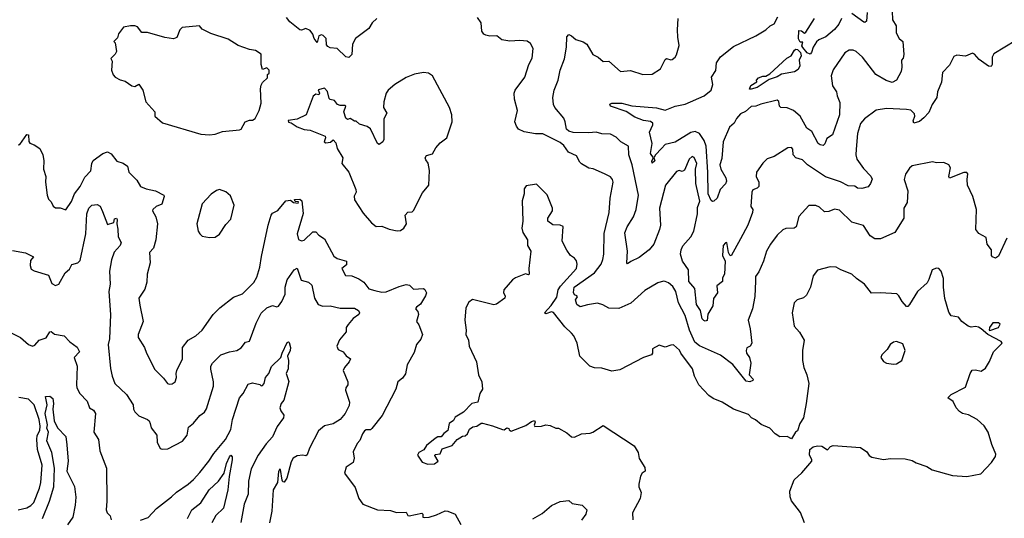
# Model space of a CAD drawing. Extents: x 1268547 to 1425625, y 515768 to 616754.
# Tile 279 of 507: x 1363785 to 1370636, y 547286 to 550756. Entities that reach past the tile are written whole.
import ezdxf

# ---------------------------------------------------------------- set-up
doc = ezdxf.new("R2010")
doc.units = 0

msp = doc.modelspace()

# ---------------------------------------------------------------- linework, layer by layer
at = {"layer": '0CON10XD'}
for points in [[(1369854.6, 550815), (1369858.1, 550755), (1369882.8, 550712.8), (1369883.9, 550665), (1369905, 550625.7), (1369928.8, 550605), (1369935.8, 550514.2), (1369932.5, 550487.5), (1369920, 550475), (1369923.8, 550425), (1369918.8, 550395), (1369885.8, 550335), (1369855, 550320), (1369813.6, 550333.6), (1369741.9, 550375), (1369650, 550495), (1369605, 550535.6), (1369585, 550543.3), (1369555.6, 550544.4), (1369525.8, 550525), (1369445, 550406.7), (1369430.9, 550365), (1369441.1, 550295), (1369467.8, 550255), (1369472.5, 550225), (1369490.6, 550180.6), (1369488.2, 550095), (1369439.4, 549955), (1369401.9, 549928.1), (1369387.9, 549892.1), (1369375, 549880.8), (1369355, 549884.4), (1369340.8, 549895), (1369297.3, 549977.3), (1369261.5, 550001.5), (1369215.2, 550085.2), (1369169.4, 550125), (1369125, 550141.9), (1369080, 550145), (1369072, 550155), (1369067.1, 550187.1), (1369055, 550196.2), (1368942.3, 550167.7), (1368905.9, 550154.1), (1368875, 550152), (1368835, 550116.2), (1368799.1, 550100.9), (1368771.7, 550068.3), (1368755.7, 550035), (1368722.8, 550007.2), (1368680, 549905), (1368670.9, 549789.1), (1368656.9, 549745), (1368663.1, 549715), (1368698.5, 549655), (1368702.4, 549632.4), (1368695, 549613.3), (1368658.2, 549575), (1368637.1, 549515), (1368615, 549492.5), (1368605, 549490), (1368595, 549496.7), (1368574.8, 549545), (1368574, 549696), (1368560.7, 549875), (1368548.2, 549915), (1368514.7, 549964.7), (1368485, 549977.3), (1368455, 549970.3), (1368345, 549904.1), (1368275, 549888.1), (1368251.4, 549858.6), (1368208.2, 549815), (1368196.7, 549795), (1368205, 549774), (1368185, 549757.5), (1368184.2, 549774.2), (1368193.8, 549795), (1368172.9, 549825), (1368184.6, 549895), (1368166.6, 549973.4), (1368190.9, 550025), (1368190, 550035), (1368175, 550047.1), (1368125, 550053.6), (1368065, 550077.8), (1368005, 550116.8), (1367895, 550153.6), (1367892.2, 550167.8), (1367905, 550176), (1367975, 550175.8), (1368045, 550156.4), (1368215, 550141.6), (1368275, 550125.5), (1368345, 550155.3), (1368415, 550169.2), (1368548.1, 550225), (1368595.3, 550264.7), (1368607.1, 550305), (1368598.5, 550355), (1368628.1, 550401.9), (1368632.5, 550455), (1368661.6, 550498.4), (1368751.3, 550568.7), (1368906.6, 550643.4), (1368977.1, 550685), (1369006.4, 550713.6), (1369035, 550727.1), (1369060.4, 550775)], [(1369681.4, 550805), (1369676.7, 550745), (1369665, 550735.8), (1369658.7, 550738.7), (1369575, 550798.5)], [(1366270, 550765), (1366237.5, 550735), (1366213.3, 550695), (1366121.9, 550625), (1366101.1, 550585), (1366096.9, 550513.1), (1366075, 550492.5), (1366055, 550498.1), (1365995, 550555.4), (1365945, 550560.5), (1365928.5, 550568.5), (1365920.8, 550580.8), (1365916.8, 550625), (1365896.6, 550646.6), (1365885, 550650.7), (1365866, 550644), (1365855, 550598), (1365835, 550624.3), (1365825, 550655.8), (1365805, 550680.6), (1365775, 550694.2), (1365745, 550683.3), (1365735, 550686.2), (1365665, 550741.2), (1365641.7, 550771.7)], [(1370653.3, 549236.7), (1370595, 549111.2), (1370575, 549096.2), (1370553.3, 549105), (1370546.2, 549115), (1370545.6, 549155), (1370516.2, 549195), (1370509.2, 549239.2), (1370458.3, 549268.3), (1370437.5, 549295), (1370442.5, 549435), (1370417.5, 549525), (1370380, 549605), (1370376.4, 549643.6), (1370383, 549683), (1370375, 549692.5), (1370355, 549693.3), (1370255, 549653.3), (1370248.8, 549665), (1370261.2, 549725), (1370250, 549745), (1370215, 549762.5), (1370165, 549758.8), (1370135, 549766.2), (1369995, 549740), (1369975, 549722.5), (1369949.3, 549680.7), (1369938.8, 549645), (1369964.4, 549565), (1369959.2, 549485), (1369935.8, 549444.2), (1369936.7, 549375), (1369874.5, 549275.5), (1369775, 549230), (1369735, 549230), (1369703, 549253), (1369655, 549322.9), (1369575, 549346.2), (1369489.7, 549429.7), (1369455, 549436.7), (1369415, 549421.1), (1369385, 549418), (1369350.3, 549450.3), (1369325, 549463.8), (1369275, 549463.3), (1369205, 549386.7), (1369186.5, 549313.5), (1369174.3, 549305.7), (1369116.7, 549303.3), (1369095, 549294.2), (1369055, 549257.5), (1369010, 549195), (1368981.4, 549145), (1368960.8, 549075), (1368927.9, 549002.1), (1368905, 548968.8), (1368904, 548936), (1368900.8, 548829.2), (1368883.3, 548745), (1368853.1, 548665), (1368868.2, 548605), (1368878, 548505), (1368866.7, 548485), (1368845, 548472.5), (1368840, 548455), (1368842, 548435), (1368862.5, 548405), (1368872.5, 548365), (1368861.2, 548285), (1368888.8, 548255), (1368886.2, 548245), (1368865, 548235.8), (1368840.6, 548240.6), (1368747, 548357), (1368661.9, 548421.9), (1368515, 548486), (1368481.7, 548511.7), (1368444.4, 548595), (1368415, 548698.2), (1368369.6, 548785), (1368351.4, 548865), (1368328.7, 548898.7), (1368300, 548925), (1368275, 548934), (1368263.9, 548936.1), (1368225, 548923.8), (1368135, 548872), (1368037, 548783), (1367954.4, 548745.6), (1367885, 548748.1), (1367841.7, 548771.7), (1367805, 548782.5), (1367735, 548772.7), (1367685, 548757.3), (1367662.3, 548775), (1367653.1, 548806.9), (1367666.9, 548826.9), (1367662.5, 548835), (1367645, 548841.2), (1367637.3, 548857.3), (1367643.2, 548895), (1367783.3, 548995), (1367831.5, 549055), (1367843.1, 549086.9), (1367849.6, 549125), (1367852.1, 549267.9), (1367886.4, 549413.6), (1367892.9, 549515), (1367914.4, 549625), (1367908.9, 549645), (1367895, 549662.5), (1367854.4, 549684.4), (1367775, 549717.5), (1367745, 549722.5), (1367695, 549752.5), (1367681.9, 549765), (1367658.3, 549808.3), (1367604.2, 549835), (1367571.1, 549881.1), (1367545, 549900.9), (1367425, 549961.5), (1367375, 549961.5), (1367295, 549975.6), (1367256, 549995), (1367240.6, 550015), (1367231.1, 550045), (1367249.2, 550125), (1367227, 550203), (1367226.2, 550245), (1367233.3, 550265), (1367300, 550355), (1367327.5, 550445), (1367351.7, 550488.3), (1367356.7, 550555), (1367339.3, 550589.3), (1367315, 550607.5), (1367265, 550611.2), (1367195, 550606.2), (1367140, 550615), (1367105, 550642.5), (1367055, 550641.1), (1367027.2, 550647.2), (1367014.5, 550654.5), (1367000.8, 550675), (1366996, 550735), (1366970.5, 550770.5)], [(1370715, 550611.5), (1370562.1, 550517.9), (1370551.1, 550495), (1370551.9, 550445), (1370545, 550430), (1370525, 550431.9), (1370460, 550480), (1370429.2, 550515), (1370415, 550522.9), (1370365, 550501.2), (1370305, 550508.8), (1370285, 550500), (1370255, 550438.8), (1370205, 550388.8), (1370199.5, 550320.5), (1370171.6, 550255), (1370165.4, 550215), (1370134.4, 550165.6), (1370110.9, 550109.1), (1370075, 550071.9), (1370045, 550048.1), (1370006.7, 550036.7), (1370001.7, 550051.7), (1370012.9, 550085), (1370011.7, 550101.7), (1369985, 550125.4), (1369955, 550132.1), (1369815, 550138.6), (1369745, 550125.8), (1369663.3, 550065), (1369635.8, 550034.2), (1369614.4, 549965), (1369605.7, 549855), (1369602.2, 549815), (1369610.5, 549785), (1369655, 549720), (1369707.3, 549667.3), (1369715.8, 549645.8), (1369704.2, 549615), (1369687.4, 549592.6), (1369645, 549581.9), (1369615, 549584.4), (1369595, 549598), (1369550.1, 549600.1), (1369495, 549626.8), (1369391.6, 549661.6), (1369266.7, 549745), (1369230.9, 549780.9), (1369185, 549795.7), (1369166, 549815), (1369163.3, 549855), (1369155, 549866.7), (1369130, 549865), (1369035.6, 549804.4), (1368985, 549788.8), (1368955, 549756.7), (1368912.7, 549695), (1368909.6, 549665), (1368926.9, 549625), (1368928.6, 549595), (1368916.8, 549583.2), (1368887.1, 549572.9), (1368878.6, 549555), (1368871.2, 549455), (1368886.7, 549435), (1368884, 549415), (1368852.2, 549325), (1368799.6, 549230.4), (1368735, 549113.3), (1368725, 549117.5), (1368716.7, 549135), (1368706.1, 549206.1), (1368695, 549202.5), (1368680, 549185), (1368675.8, 549115), (1368693.8, 549075), (1368690, 548985), (1368675, 548960), (1368676.1, 548933.9), (1368636.7, 548905), (1368641.1, 548855), (1368612.7, 548815), (1368608.6, 548765), (1368572.4, 548707.6), (1368567.4, 548662.6), (1368555, 548657.1), (1368545, 548661.9), (1368534.5, 548675), (1368521.9, 548731.9), (1368495, 548773.3), (1368482, 548885), (1368441.4, 548935), (1368439.1, 549015), (1368397.8, 549075), (1368383.5, 549125), (1368387.1, 549155), (1368398.8, 549181.2), (1368455.2, 549244.8), (1368476.5, 549283.5), (1368501.5, 549405), (1368501.1, 549448.9), (1368516.3, 549493.7), (1368489.7, 549615), (1368488.2, 549715), (1368495.3, 549755), (1368477.4, 549797.4), (1368465, 549803.5), (1368443.3, 549785), (1368411.2, 549708.8), (1368395, 549700), (1368374.4, 549705.6), (1368355, 549699.2), (1368277.3, 549605), (1368237.1, 549445), (1368242.5, 549325), (1368236.9, 549295), (1368197.1, 549195), (1368165.5, 549155), (1368095, 549100.6), (1368036.5, 549073.5), (1368015, 549056.7), (1368008.8, 549065), (1368013.5, 549145), (1367995, 549272.5), (1368012.7, 549315), (1368056.3, 549383.7), (1368074.1, 549435), (1368091.2, 549535), (1368046.2, 549746.2), (1368023.9, 549815), (1368020.6, 549875), (1367968.6, 549905), (1367935, 549937.5), (1367895, 549958.6), (1367835, 549961.1), (1367795, 549972.7), (1367745, 549967.7), (1367635, 549970.4), (1367605, 549979.8), (1367588.9, 549995), (1367580.4, 550045), (1367569.9, 550069.9), (1367509.2, 550145), (1367499.4, 550165), (1367494.6, 550214.6), (1367502.7, 550265), (1367531.1, 550335), (1367546.1, 550405), (1367575.5, 550484.5), (1367590.6, 550565), (1367592.5, 550637.5), (1367605, 550654), (1367623.5, 550643.5), (1367655, 550618.6), (1367705, 550601.9), (1367730, 550585), (1367773.7, 550513.7), (1367810, 550495), (1367845, 550464), (1367885, 550467.5), (1367965, 550395.7), (1368035, 550403.1), (1368120, 550375), (1368185, 550376), (1368243.3, 550415), (1368275, 550480), (1368285, 550486), (1368315, 550476.2), (1368325, 550478.8), (1368345.7, 550494.3), (1368355, 550512.5), (1368374.1, 550575.9), (1368363.1, 550635), (1368362.2, 550685), (1368366, 550765)], [(1369503.1, 550765), (1369484.5, 550725), (1369455, 550688.8), (1369395, 550637.8), (1369345, 550615.6), (1369328.1, 550601.9), (1369306.7, 550565), (1369295, 550526.7), (1369285, 550516.7), (1369265, 550526.2), (1369233.3, 550563.3), (1369227.5, 550575), (1369235, 550600), (1369215, 550600), (1369203.6, 550623.6), (1369205, 550680), (1369225, 550677.5), (1369245, 550662.5), (1369255, 550670), (1369315, 550763.3)], [(1365105, 549954.4), (1365145, 549960), (1365195, 549978), (1365315, 549988.8), (1365326, 549995), (1365353.3, 550045), (1365385, 550056.7), (1365405, 550056.7), (1365422.3, 550067.7), (1365451.2, 550125), (1365464, 550175), (1365460, 550275), (1365465, 550300), (1365475, 550320), (1365508.3, 550351.7), (1365510, 550375), (1365520, 550385), (1365520, 550405), (1365505, 550420), (1365475, 550410), (1365464.5, 550444.5), (1365465.4, 550515.4), (1365425, 550542.5), (1365385, 550548.8), (1365305, 550576.7), (1365235, 550620), (1365115, 550660), (1365055, 550690), (1365035, 550712.5), (1364915, 550700.8), (1364900, 550685), (1364878.1, 550631.9), (1364855, 550622.5), (1364795, 550632.7), (1364675, 550668), (1364635, 550667.5), (1364605, 550705.6), (1364585, 550713.1), (1364555, 550712.9), (1364507.5, 550705), (1364473, 550657), (1364465, 550630), (1364440, 550605), (1364450, 550595), (1364457.5, 550535), (1364450, 550515), (1364420, 550485), (1364427.5, 550467.5), (1364424.4, 550405), (1364435, 550372.5), (1364450, 550355), (1364485, 550336.7), (1364518.3, 550328.3), (1364565, 550296.7), (1364585, 550292), (1364615, 550307.5), (1364642, 550265), (1364662.9, 550185), (1364725.8, 550115), (1364726, 550085), (1364778.9, 550038.9), (1365045, 549960), (1365105, 549954.4)], [(1368875, 550271.8), (1368863.2, 550273.2), (1368872.2, 550297.8), (1368915, 550322.5), (1368912.5, 550335), (1368925, 550352.5), (1368955, 550363.3), (1368976.2, 550363.8), (1369005, 550378.8), (1369122.9, 550487.1), (1369153.8, 550505), (1369175, 550543.8), (1369185, 550550), (1369197.5, 550547.5), (1369218, 550528), (1369223.1, 550505), (1369209.5, 550475), (1369213.3, 550435), (1369201.7, 550408.3), (1369175, 550394), (1369085, 550377.9), (1369055, 550359.1), (1369000.8, 550339.2), (1368915.8, 550285), (1368875, 550271.8)], [(1366412.3, 549287.7), (1366435, 549290), (1366456.7, 549305), (1366476.7, 549335), (1366467.5, 549395), (1366485, 549417.5), (1366515, 549420), (1366525, 549427.5), (1366588.6, 549551.4), (1366632, 549605), (1366636.1, 549706.1), (1366627, 549757), (1366610, 549780), (1366606.7, 549795), (1366615, 549810), (1366656.4, 549823.6), (1366680, 549865), (1366710.7, 549899.3), (1366757.5, 549935), (1366793.8, 550045), (1366791.2, 550095), (1366776, 550145), (1366657.5, 550365), (1366630, 550385), (1366595, 550388.2), (1366532.7, 550377.3), (1366475, 550354.4), (1366395, 550305.7), (1366348, 550265), (1366335.9, 550244.1), (1366318.8, 550185), (1366316, 550145), (1366339.2, 550105), (1366317.5, 550065), (1366317.7, 549922.3), (1366312.5, 549905), (1366285, 549887.5), (1366274, 549895), (1366225, 549997.5), (1366201.7, 550011.7), (1366148.3, 550028.3), (1366125, 550050), (1366115, 550050), (1366085, 550067.5), (1366065, 550062.5), (1366055, 550070), (1366041.2, 550115), (1366053.3, 550155), (1366050, 550160), (1366015, 550160), (1365996.2, 550166.2), (1365975, 550192.5), (1365945, 550200), (1365937.5, 550207.5), (1365926.7, 550256.7), (1365905, 550280), (1365862.5, 550267.5), (1365870, 550245), (1365867.5, 550232.5), (1365845, 550237.5), (1365826.4, 550223.6), (1365778.8, 550095), (1365715, 550063.8), (1365653.8, 550055), (1365655, 550043.3), (1365675, 550037.5), (1365715, 550010), (1365765, 549992), (1365805, 549988), (1365910, 549945), (1365913.3, 549935), (1365903.6, 549906.4), (1365915, 549898.8), (1365947, 549903), (1365965, 549920), (1365985, 549900), (1365995, 549860), (1366032.5, 549795), (1366027.5, 549755), (1366075.7, 549695.7), (1366123.3, 549575), (1366126.7, 549555), (1366113.2, 549526.8), (1366115, 549503.3), (1366175, 549408.8), (1366232.3, 549342.3), (1366265, 549317.5), (1366305, 549320), (1366355, 549297.5), (1366412.3, 549287.7)], [(1363775, 549885.8), (1363785, 549886.9), (1363835, 549957.3), (1363845.6, 549955), (1363848.8, 549908.8), (1363855, 549897.5), (1363885, 549886.2), (1363925, 549858.8), (1363946.2, 549815), (1363953.3, 549775), (1363950, 549715), (1363965.8, 549665), (1363963.8, 549625), (1363976.2, 549535), (1363986.4, 549506.4), (1364005, 549487.5), (1364018.3, 549458.3), (1364035, 549446.7), (1364066.4, 549446.4), (1364105, 549433.3), (1364145, 549490), (1364165.6, 549544.4), (1364205.4, 549594.6), (1364239.1, 549660.9), (1364280, 549705), (1364287.8, 549755), (1364297.1, 549775), (1364363.3, 549825), (1364395, 549836.2), (1364421.7, 549821.7), (1364460.8, 549770.8), (1364505, 549758), (1364535, 549736.2), (1364544.5, 549695), (1364599.1, 549639.1), (1364625, 549595.8), (1364665, 549578.2), (1364730, 549565), (1364787.5, 549535), (1364791.2, 549525), (1364775, 549473.3), (1364733.8, 549455), (1364710.8, 549435), (1364709.4, 549425), (1364731.1, 549385), (1364742.9, 549335), (1364731.9, 549225), (1364716, 549165), (1364688.9, 549135), (1364693.2, 549065), (1364671.8, 548985), (1364670.3, 548929.7), (1364655, 548880), (1364615, 548817.5), (1364621.2, 548768.8)], [(1365105, 549241.2), (1365145, 549242.5), (1365175, 549263.3), (1365218.3, 549331.7), (1365255, 549367.5), (1365278, 549465), (1365251.2, 549531.2), (1365218.3, 549558.3), (1365175, 549573.8), (1365155, 549568), (1365117, 549543), (1365055, 549473.8), (1365018, 549335), (1365026.7, 549285), (1365037.5, 549265), (1365055, 549250), (1365105, 549241.2)], [(1369245.7, 547255), (1369217, 547327), (1369155, 547407.5), (1369146.2, 547435), (1369143.9, 547476.1), (1369173.3, 547555), (1369227.7, 547602.3), (1369296.7, 547685), (1369297.5, 547695), (1369280, 547725), (1369282.5, 547765), (1369305, 547782.5), (1369335, 547790), (1369365, 547788.8), (1369405, 547763.3), (1369427.5, 547785), (1369445, 547792), (1369635, 547780), (1369678.6, 547748.6), (1369695, 547723.8), (1369715, 547711.2), (1369796.1, 547696.1), (1369845, 547702), (1369945, 547700), (1369995, 547688.8), (1370022.3, 547672.3), (1370095.9, 547645.9), (1370133.6, 547623.6), (1370275, 547584.3), (1370375, 547576.7), (1370472.5, 547595), (1370547.5, 547675), (1370573.6, 547716.4), (1370576.7, 547733.3), (1370549.1, 547799.1), (1370522.9, 547885), (1370495, 547930), (1370447.5, 547975), (1370387.3, 548007.3), (1370345.9, 548015.9), (1370325, 548028.8), (1370301.2, 548055), (1370278.8, 548098.8), (1370243.3, 548125), (1370265, 548147.1), (1370365, 548200), (1370398.1, 548295), (1370413.1, 548316.9), (1370435, 548319.2), (1370475, 548310), (1370505, 548330), (1370532.7, 548377.3), (1370560, 548445), (1370620, 548505), (1370615, 548517.5), (1370520, 548565), (1370475.8, 548605.8), (1370455.9, 548615.9), (1370435, 548622), (1370405, 548616.2), (1370385, 548623.8), (1370340, 548655), (1370316.6, 548686.6), (1370265.7, 548695.7), (1370250.9, 548720.9), (1370221.5, 548815), (1370211.9, 548895), (1370212, 548955), (1370197.5, 549005), (1370180, 549025), (1370163.6, 549026.4), (1370134.1, 549015.9), (1370111.7, 548948.3), (1370098, 548925), (1370032, 548865), (1369975, 548774), (1369965, 548761.2), (1369955, 548759.2), (1369924.4, 548795), (1369902, 548835), (1369887.4, 548847.4), (1369775, 548856), (1369712.3, 548852.3), (1369663.8, 548915), (1369606.7, 548955), (1369575.5, 548985.5), (1369497.5, 549015), (1369465, 549034.2), (1369425, 549035.8), (1369335, 549012.5), (1369306.1, 548973.9), (1369288, 548895), (1369260.3, 548839.7), (1369239.5, 548820.5), (1369193.9, 548806.1), (1369173.9, 548786.1), (1369160, 548715), (1369174.3, 548624.3), (1369210.5, 548580.5), (1369243.8, 548525), (1369230.8, 548455), (1369231.9, 548385), (1369241.4, 548335), (1369261.4, 548285), (1369275.7, 548225), (1369257.5, 548085), (1369237.5, 547985), (1369212.5, 547945), (1369197.5, 547895), (1369183.9, 547886.1), (1369155, 547840), (1369125, 547856.7), (1369073.9, 547853.9), (1369042.5, 547875), (1369003.6, 547913.6), (1368945, 547938.8), (1368905, 547972.5), (1368875.9, 547985.9), (1368855, 548008), (1368752.5, 548045), (1368673.3, 548095), (1368611.1, 548121.1), (1368580.7, 548140.7), (1368511.2, 548215), (1368480.6, 548275), (1368465.4, 548325.4), (1368385.4, 548435.4), (1368375, 548456), (1368335, 548493.3), (1368315, 548492), (1368275, 548476.7), (1368235, 548490), (1368187.5, 548465), (1368187.5, 548435), (1368180, 548425), (1368125, 548406.2), (1367960.5, 548319.5), (1367905, 548309.2), (1367835, 548331.2), (1367783.9, 548333.9), (1367752.5, 548345), (1367681.2, 548415), (1367663.8, 548505), (1367640, 548555), (1367624, 548575), (1367577.8, 548617.8), (1367499.1, 548719.1), (1367485, 548724), (1367445, 548710), (1367437.5, 548715), (1367483.1, 548766.9), (1367522.7, 548825), (1367532.5, 548875), (1367547.6, 548902.4), (1367660, 549025), (1367664.5, 549055), (1367658.9, 549078.9), (1367645, 549096.7), (1367618, 549115), (1367593, 549153), (1367560, 549215), (1367565.8, 549315.8), (1367545, 549326), (1367495, 549328.1), (1367459.5, 549355), (1367458.6, 549375), (1367492.5, 549425), (1367492.5, 549445), (1367456.1, 549536.1), (1367380.8, 549610.8), (1367309.3, 549600.7), (1367295, 549580), (1367294.3, 549545), (1367281.4, 549495), (1367286.9, 549355), (1367279.2, 549305), (1367285.8, 549275.8), (1367317.1, 549225), (1367317.5, 549185), (1367340.8, 549145), (1367327.5, 549025), (1367330, 548985), (1367325, 548980), (1367305, 548987.5), (1367235, 548960), (1367215, 548946), (1367153.8, 548875), (1367151.2, 548855), (1367163.3, 548835), (1367160.7, 548819.3), (1367103.6, 548776.4), (1367085, 548772), (1366935, 548809.4), (1366909.7, 548790.3), (1366888.6, 548751.4), (1366882, 548665), (1366891.2, 548595), (1366888.8, 548565), (1366907.5, 548525), (1366911.4, 548485), (1366964, 548375), (1366978, 548285), (1367000, 548235), (1367006.2, 548185), (1366986.7, 548155), (1366972.5, 548095), (1366930, 548085), (1366872.5, 548025), (1366815, 547990), (1366803, 547967), (1366772.5, 547945), (1366763, 547897), (1366735, 547877.5), (1366717, 547853), (1366695, 547852.5), (1366675, 547842.5), (1366615, 547792.5), (1366596.4, 547763.6), (1366562.5, 547745), (1366552.5, 547725), (1366586.4, 547676.4), (1366625, 547663.8), (1366670, 547665), (1366697.5, 547685), (1366673.3, 547723.3), (1366675, 547730), (1366710, 547735), (1366725, 547770), (1366795, 547792.5), (1366830, 547835), (1366865, 547857.5), (1366885, 547860), (1366900, 547875), (1366913.6, 547906.4), (1366938.3, 547921.7), (1366965, 547927.5), (1366995, 547947.5), (1367005, 547947.5), (1367075, 547930), (1367145, 547903.3), (1367157, 547903), (1367175, 547916.7), (1367188.3, 547911.7), (1367191.7, 547901.7), (1367205, 547893.3), (1367307.6, 547932.4), (1367345, 547958.8), (1367366.2, 547966.2), (1367372.5, 547955), (1367363.8, 547933.8), (1367370, 547925), (1367415, 547927.5), (1367445, 547936.7), (1367475, 547931.2), (1367515, 547913.3), (1367535, 547912.5), (1367592, 547882), (1367625, 547852.5), (1367645, 547850), (1367695, 547873.3), (1367755, 547878.8), (1367773.9, 547886.1), (1367845, 547932.5), (1368060, 547790), (1368087.5, 547745), (1368095, 547702.5), (1368135, 547640), (1368136.7, 547615), (1368115, 547600), (1368105, 547580), (1368093.8, 547525), (1368093.3, 547505), (1368110, 547465), (1368102, 547425), (1368049.2, 547325), (1368052, 547275)], [(1364621.2, 548768.8), (1364644.3, 548655.7), (1364610, 548565), (1364610, 548545), (1364654.2, 548474.2), (1364668, 548435), (1364725, 548322.5), (1364785, 548262.5), (1364813.3, 548225), (1364825, 548218.8), (1364845, 548221.2), (1364866.2, 548235), (1364876.2, 548265), (1364873.3, 548295), (1364878.8, 548315), (1364917.5, 548395), (1364916.7, 548475), (1364956.2, 548525), (1365010.8, 548555), (1365054.3, 548595), (1365131.4, 548705), (1365178, 548752), (1365273.3, 548825), (1365335, 548848.8), (1365415, 548926.2), (1365433.9, 548965), (1365455, 549034.4), (1365468, 549108), (1365512.9, 549327.1), (1365535, 549395.8), (1365545, 549409.2), (1365581.2, 549428.8), (1365637.5, 549495), (1365669.3, 549499.3), (1365690, 549485), (1365721.7, 549478.3), (1365725, 549487.5), (1365701.7, 549491.7), (1365697.5, 549505), (1365735, 549507.3), (1365748.5, 549495), (1365756.2, 549406.2), (1365716.7, 549265), (1365726, 549226), (1365745, 549218), (1365765, 549222.5), (1365825, 549280.9), (1365845, 549279.4), (1365866.4, 549256.4), (1365905, 549230), (1365970.3, 549110.3), (1365995, 549094.3), (1366060, 549075), (1366059.7, 549050.3), (1366026.7, 549025), (1366052.5, 548975), (1366095, 548973.3), (1366145, 548951.9), (1366180.4, 548930.4), (1366215, 548884.2), (1366255, 548870.6), (1366305, 548860.9), (1366335, 548862.3), (1366425, 548899.2), (1366475, 548912.9), (1366498.3, 548908.3), (1366525, 548880), (1366594.6, 548884.6), (1366605, 548879.5), (1366615.4, 548855), (1366609.2, 548835), (1366574, 548776), (1366545, 548756.7), (1366538.8, 548745), (1366555.9, 548725.9), (1366558.8, 548705), (1366546.2, 548655), (1366562.5, 548632.5), (1366588.3, 548565), (1366576.5, 548533.5), (1366546.7, 548495), (1366528.8, 548441.2), (1366480.3, 548355), (1366468.3, 548291.7), (1366447.7, 548262.3), (1366415.6, 548235), (1366401.5, 548185), (1366307.7, 548002.3), (1366235, 547910.8), (1366225, 547902.7), (1366195, 547902), (1366184.2, 547895), (1366170, 547875), (1366152.5, 547827.5), (1366133.4, 547806.6), (1366105, 547750), (1366112, 547705), (1366106, 547675), (1366057.7, 547642.3), (1366045, 547600), (1366119.7, 547499.7), (1366144.1, 547424.1), (1366172.5, 547385), (1366275, 547346.2), (1366365, 547340), (1366406.1, 547326.1), (1366475, 547330), (1366486.7, 547306.7), (1366495, 547303.8), (1366583, 547323), (1366590, 547315), (1366590, 547295), (1366605, 547291.2), (1366635, 547294.2), (1366685, 547310), (1366745, 547338), (1366765, 547336.2), (1366815.9, 547315.9), (1366855, 547242.5)], [(1363735, 549148.9), (1363824.5, 549134.5), (1363880, 549105), (1363860, 549080), (1363857.5, 549045), (1363865, 549020.8), (1363885, 549008.6), (1363985, 548978.6), (1364009.6, 548919.6), (1364035, 548905.6), (1364057.1, 548915), (1364100.8, 548995), (1364131.1, 549018.9), (1364148, 549052), (1364189.2, 549065), (1364205, 549081.4), (1364245.5, 549265), (1364251.4, 549405), (1364265, 549444), (1364286.7, 549465), (1364325, 549470.8), (1364345, 549459.2), (1364361.7, 549421.7), (1364395, 549330), (1364440, 549345), (1364445, 549370), (1364457.5, 549375), (1364462.5, 549365), (1364460, 549335), (1364468.3, 549298.3), (1364469.4, 549245), (1364490, 549205), (1364484, 549185), (1364442.8, 549137.3), (1364424.3, 549085.7), (1364409.9, 549005), (1364415.2, 548914.8), (1364405.9, 548865), (1364416.9, 548705), (1364408.8, 548535), (1364399.6, 548495), (1364417.8, 548327.8), (1364428.9, 548275), (1364448, 548225), (1364527.4, 548147.4), (1364575.5, 548075.5), (1364577.5, 548045), (1364586.6, 548026.6), (1364615, 547999.2), (1364675, 547973.8), (1364686.2, 547965), (1364693.3, 547946.7), (1364698.8, 547915), (1364739.2, 547865), (1364741.2, 547815), (1364761.7, 547771.7), (1364776.4, 547766.4), (1364815, 547769.2), (1364917.2, 547822.8), (1364949.5, 547865), (1364960, 547920), (1364995, 547948), (1365038.1, 548001.9), (1365072, 548025), (1365085, 548047.5), (1365134.6, 548205), (1365133.8, 548235), (1365114.2, 548325), (1365115.4, 548345), (1365126.2, 548365), (1365185, 548423.5), (1365245, 548445.5), (1365295, 548454.2), (1365326.3, 548473.7), (1365355, 548512), (1365385, 548519.2), (1365431.5, 548645), (1365465, 548714), (1365505, 548751.2), (1365545, 548766), (1365575, 548758), (1365585, 548762.5), (1365608.2, 548795), (1365631.2, 548845), (1365633.1, 548895), (1365646.7, 548945), (1365695, 549015.4), (1365715, 549028), (1365744.1, 548944.1), (1365795, 548929.7), (1365818.3, 548908.3), (1365837.3, 548817.3), (1365862.5, 548775), (1365895, 548763.4), (1365945.3, 548764.7), (1366015, 548748.2), (1366115, 548747.7), (1366142.4, 548732.4), (1366148.3, 548715), (1366144.3, 548705), (1366105, 548676.9), (1366069.4, 548635), (1366056.7, 548615), (1366056, 548585), (1366011.3, 548528.7), (1365991.9, 548485), (1366001.5, 548461.5), (1366035.6, 548445.6), (1366056.8, 548416.8), (1366086, 548395), (1366078.1, 548375), (1366044.1, 548335.9), (1366035.4, 548315), (1366067.8, 548235), (1366067.1, 548215), (1366054.2, 548195), (1366052.2, 548177.8), (1366079, 548095), (1366077.7, 548072.3), (1366048.6, 548015), (1366015, 547974.7), (1365965, 547943.8), (1365905, 547928.9), (1365863.9, 547896.1), (1365800.3, 547775), (1365785, 547728.8), (1365775, 547722), (1365755, 547726.2), (1365715, 547722), (1365687.5, 547705), (1365675, 547680), (1365643.8, 547565), (1365625, 547537.5), (1365615, 547540), (1365610.7, 547550.7), (1365600, 547625), (1365595, 547627.5), (1365585, 547612.5), (1365578, 547535), (1365548.8, 547485), (1365540, 547335), (1365523.1, 547255)], [(1370535, 548592.5), (1370595, 548613.8), (1370607.5, 548637.5), (1370595, 548647.5), (1370555, 548646.7), (1370533.3, 548615), (1370530, 548595), (1370535, 548592.5)], [(1363712.7, 548585), (1363791.2, 548545), (1363845.9, 548495.9), (1363875, 548483.3), (1363889.3, 548490.7), (1363921.2, 548525), (1363968.1, 548541.9), (1363995, 548583.3), (1364005, 548586.7), (1364028, 548568), (1364095, 548557.1), (1364134.7, 548514.7), (1364185, 548476.9), (1364200, 548445), (1364163.8, 548405), (1364184.6, 548344.6), (1364181.1, 548215), (1364183.6, 548193.6), (1364202.9, 548155), (1364255, 548102.5), (1364271.2, 548055), (1364298.5, 548038.5), (1364312.9, 548015), (1364300.6, 547885), (1364332.5, 547835), (1364342.9, 547755), (1364388.7, 547635), (1364392.2, 547405), (1364387.1, 547345), (1364394.4, 547325), (1364415, 547303.8), (1364422.2, 547275)], [(1364625, 547272.7), (1364678.6, 547291.4), (1364736.3, 547353.7), (1364842, 547435), (1364875, 547467.5), (1364958, 547525), (1364995, 547555.7), (1365037.8, 547605), (1365101.9, 547685), (1365135, 547738), (1365216.2, 547835), (1365253.2, 547905), (1365266.4, 547975), (1365314, 548125), (1365339.2, 548155), (1365375, 548218.8), (1365405, 548228.8), (1365455, 548216.7), (1365465, 548207.5), (1365475, 548210), (1365485.4, 548224.6), (1365495.5, 548265), (1365517.8, 548295), (1365536.4, 548343.6), (1365602.9, 548405), (1365610.6, 548435), (1365645, 548508.8), (1365655, 548513.3), (1365658.8, 548508.8), (1365669.5, 548475), (1365667.3, 548455), (1365648.1, 548415), (1365654.3, 548385), (1365653.8, 548326.2), (1365640, 548295), (1365658.3, 548238.3), (1365621.8, 548108.2), (1365603.7, 548085), (1365595.3, 548055), (1365600.9, 548035), (1365622.9, 548005), (1365621.5, 547985), (1365576, 547924), (1365545, 547852.1), (1365500.8, 547805), (1365443.3, 547725), (1365395, 547630.8), (1365378.1, 547545), (1365375.8, 547454.2), (1365347.9, 547385), (1365322.5, 547257.5)], [(1369865, 548358), (1369885, 548362), (1369922, 548385), (1369946, 548455), (1369929.7, 548499.7), (1369885, 548515.7), (1369865, 548511.1), (1369842.2, 548495), (1369820.2, 548459.8), (1369784.2, 548425), (1369776.2, 548405), (1369795, 548377.5), (1369815, 548366.7), (1369865, 548358)], [(1363943.6, 547285), (1363993.2, 547405), (1364023, 547505), (1364026.4, 547635), (1364008.2, 547745), (1363973.2, 547825), (1363985.2, 547885), (1363974.4, 547914.4), (1363977.4, 547937.4), (1363961.2, 548015), (1363975.9, 548075), (1363964.5, 548135), (1363995, 548136.7), (1364015, 548120), (1364020, 548085), (1364015.4, 548045), (1364024.4, 547965), (1364048.2, 547915), (1364105, 547855.4), (1364113.3, 547796.7), (1364122.9, 547685), (1364112.2, 547615), (1364166.7, 547506.7), (1364176.7, 547433.3), (1364172, 547378), (1364153.8, 547295), (1364118.1, 547241.9)], [(1363775, 547344.5), (1363835, 547360), (1363862.9, 547375), (1363882.9, 547397.1), (1363922.9, 547495), (1363931.8, 547535), (1363941.3, 547655), (1363910, 547765), (1363903.8, 547833.8), (1363907.5, 547862.5), (1363925, 547896.7), (1363927.2, 547927.2), (1363920.8, 547975), (1363885, 548075.8), (1363846.5, 548115), (1363778, 548128)], [(1364953.1, 547285), (1364982.3, 547345), (1365045.9, 547395), (1365102.5, 547485), (1365168.1, 547545), (1365208.8, 547601.2), (1365225, 547666.9), (1365243.9, 547715), (1365255, 547726.7), (1365264.5, 547715), (1365263.9, 547693.9), (1365242, 547578), (1365232.2, 547485), (1365202.3, 547357.7), (1365150.8, 547305), (1365121.1, 547255)], [(1367355, 547283.1), (1367420.5, 547319.5), (1367484.4, 547375.6), (1367545, 547402.5), (1367605, 547409.2), (1367629.5, 547389.5), (1367698.3, 547378.3), (1367731.2, 547345), (1367724.2, 547315.8), (1367695, 547273.8)]]:
    msp.add_lwpolyline(points, dxfattribs=at)

doc.saveas('drawing.dxf')
